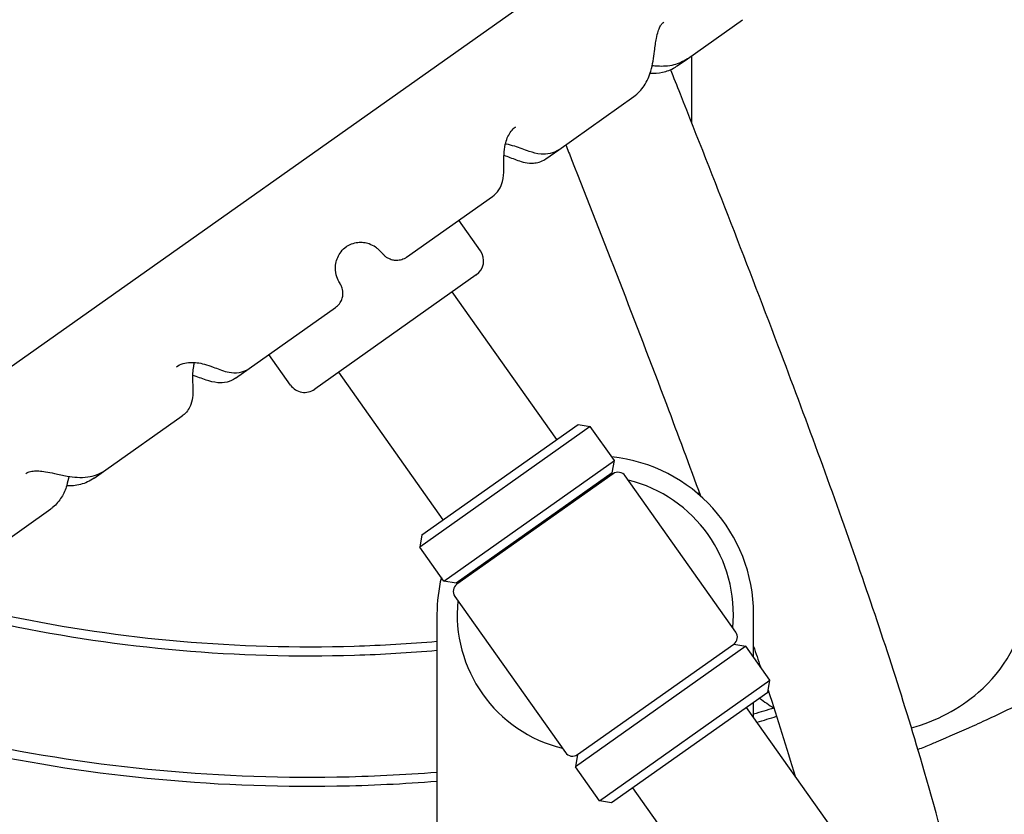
# Model space of a CAD drawing. Header units: inches. Extents: x 36 to 1719, y -84 to 1122.
# Tile 397 of 558: x 1433.52 to 1440.6, y 251.78 to 257.5. Entities that reach past the tile are written whole.
import ezdxf

# ---------------------------------------------------------------- set-up
doc = ezdxf.new("R2010")
doc.units = ezdxf.units.IN
doc.header["$LTSCALE"] = 48
doc.header["$MEASUREMENT"] = 0
doc.layers.add('Visible (ANSI)', color=7, linetype='Continuous', lineweight=30)

msp = doc.modelspace()

# ---------------------------------------------------------------- linework, layer by layer
at = {"layer": 'Visible (ANSI)'}
for p, q in [((1431.84626, 253.86169), (1438.98886, 258.91599)), ((1438.31933, 257.21716), (1438.71544, 257.49747)), ((1438.24613, 257.16537), (1438.31933, 257.21716)), ((1438.34912, 257.23825), (1438.34912, 257.18535)), ((1438.34912, 257.18535), (1438.34912, 256.76017)), ((1437.39476, 256.56292), (1437.9337, 256.94428)), ((1437.3014, 256.49685), (1437.39476, 256.56292)), ((1436.30139, 255.78922), (1436.91814, 256.22565)), ((1436.83254, 255.83651), (1436.67762, 256.05545)), ((1436.80271, 255.66227), (1435.64194, 254.84087)), ((1437.3814, 254.4792), (1436.63047, 255.54039)), ((1435.17109, 254.98938), (1435.79127, 255.42824)), ((1435.4677, 254.87071), (1435.31277, 255.08964)), ((1435.07224, 254.91944), (1435.17109, 254.98938)), ((1436.5651, 253.90157), (1435.81418, 254.96275)), ((1434.14018, 254.25989), (1434.68899, 254.64824)), ((1437.62157, 254.57259), (1436.39713, 253.70614)), ((1436.41204, 253.79326), (1437.53445, 254.58751)), ((1437.53445, 254.58751), (1437.62157, 254.57259)), ((1437.79486, 254.3277), (1437.62157, 254.57259)), ((1436.57042, 253.46125), (1437.79486, 254.3277)), ((1437.77994, 254.24058), (1437.79486, 254.3277)), ((1434.05669, 254.2008), (1434.14018, 254.25989)), ((1437.77994, 254.24058), (1436.65754, 253.44634)), ((1437.78572, 254.23242), (1436.66331, 253.43817)), ((1438.66709, 253.09509), (1437.87284, 254.2175)), ((1437.63267, 254.12411), (1437.62689, 254.13228)), ((1438.40278, 254.10312), (1438.4038, 254.08174)), ((1433.33302, 253.68872), (1433.74425, 253.97972)), ((1436.41204, 253.79326), (1436.39713, 253.70614)), ((1436.57042, 253.46125), (1436.39713, 253.70614)), ((1436.81637, 253.54648), (1436.81059, 253.55464)), ((1436.65754, 253.44634), (1436.57042, 253.46125)), ((1436.6484, 253.35105), (1437.44264, 252.22864)), ((1436.52024, 253.22307), (1436.52024, 251.69229)), ((1438.79524, 252.91399), (1438.79524, 253.22307)), ((1438.73929, 252.99306), (1437.51485, 252.12661)), ((1437.52976, 252.21373), (1438.65217, 253.00797)), ((1438.65217, 253.00797), (1438.73929, 252.99306)), ((1438.91258, 252.74817), (1438.73929, 252.99306)), ((1437.68814, 251.88172), (1438.91258, 252.74817)), ((1438.89767, 252.66105), (1438.91258, 252.74817)), ((1438.89767, 252.66105), (1437.77526, 251.8668)), ((1438.79524, 252.48119), (1438.79524, 252.58857)), ((1439.42333, 251.59359), (1438.74461, 252.55274)), ((1437.52976, 252.21373), (1437.51485, 252.12661)), ((1437.68814, 251.88172), (1437.51485, 252.12661)), ((1438.60703, 251.01596), (1437.92831, 251.97511)), ((1437.77526, 251.8668), (1437.68814, 251.88172))]:
    msp.add_line(p, q, dxfattribs=at)
for centre, radius, start, end in [((1435.59912, 257.98639), 14.5, 341.178513, 78.059456), ((1435.59912, 257.98639), 12.75, 304.209033, 76.391039), ((1436.73051, 255.7643), 0.125, 305.284259, 35.284259), ((1435.56973, 254.94291), 0.125, 215.284259, 305.284259), ((1437.65774, 253.22307), 1.1375, 0, 84.034652), ((1437.65774, 253.22307), 0.9925, 84.367988, 85.257404), ((1437.82182, 254.1814), 0.0625, 35.284259, 125.284259), ((1437.65774, 253.22307), 0.9925, 354.367988, 76.20053), ((1437.65774, 253.22307), 1.1375, 166.533866, 180), ((1436.69942, 253.38715), 0.0625, 125.284259, 215.284259), ((1437.65774, 253.22307), 0.9925, 165.311115, 166.20053), ((1437.65774, 253.22307), 0.9925, 174.367988, 256.20053), ((1439.76172, 253.42149), 1, 310.571241, 352.034452), ((1438.61607, 253.05899), 0.0625, 305.284259, 35.284259), ((1439.59912, 253.61139), 1.25, 285.325033, 310.571241), ((1439.59912, 253.61139), 1.25, 232.529525, 238.264999), ((1437.49366, 252.26475), 0.0625, 215.284259, 305.284259)]:
    msp.add_arc(centre, radius, start, end, dxfattribs=at)
for points, knots in [([(1437.55589, 266.39548), (1437.74476, 266.36461), (1437.93335, 266.3291), (1438.12114, 266.28893), (1438.1326, 266.28648), (1438.14405, 266.28401), (1438.15551, 266.28152), (1438.26195, 266.25842), (1438.36812, 266.23382), (1438.47392, 266.20772), (1438.48675, 266.20456), (1438.49957, 266.20137), (1438.51239, 266.19816), (1438.73267, 266.14302), (1438.95132, 266.08137), (1439.16747, 266.0133), (1439.18289, 266.00844), (1439.1983, 266.00355), (1439.21369, 265.99863), (1439.30015, 265.97099), (1439.3862, 265.94231), (1439.47179, 265.91262), (1439.48355, 265.90854), (1439.4953, 265.90443), (1439.50706, 265.90031), (1439.52376, 265.89445), (1439.54045, 265.88855), (1439.55714, 265.88261), (1439.76368, 265.80904), (1439.969, 265.72891), (1440.17203, 265.64224), (1440.19043, 265.63438), (1440.20882, 265.62647), (1440.22718, 265.61851), (1440.31735, 265.5794), (1440.40703, 265.53901), (1440.49611, 265.49735), (1440.51504, 265.4885), (1440.53394, 265.47959), (1440.55282, 265.47062), (1440.5977, 265.4493), (1440.64243, 265.42765), (1440.68699, 265.40568), (1440.83437, 265.333), (1440.97988, 265.25682), (1441.12303, 265.17727), (1441.14302, 265.16616), (1441.16297, 265.15499), (1441.18287, 265.14375), (1441.21141, 265.12762), (1441.23986, 265.11137), (1441.26821, 265.09498), (1441.30547, 265.07343), (1441.34265, 265.05161), (1441.37973, 265.0295), (1441.39473, 265.02056), (1441.40971, 265.01157), (1441.42468, 265.00253), (1441.44527, 264.99011), (1441.46582, 264.9776), (1441.48633, 264.965), (1441.67161, 264.85126), (1441.85413, 264.73048), (1442.03235, 264.603), (1442.0524, 264.58865), (1442.0724, 264.57422), (1442.09235, 264.55971), (1442.17407, 264.50024), (1442.25484, 264.43936), (1442.33451, 264.37712), (1442.3538, 264.36206), (1442.37302, 264.34692), (1442.39217, 264.3317), (1442.53529, 264.21797), (1442.67476, 264.09979), (1442.80949, 263.9779), (1442.84056, 263.94979), (1442.8715, 263.92138), (1442.90228, 263.89267), (1442.90399, 263.89107), (1442.90571, 263.88947), (1442.90743, 263.88787), (1442.92366, 263.8727), (1442.93985, 263.85746), (1442.95599, 263.84213), (1443.02789, 263.77387), (1443.09888, 263.70399), (1443.16874, 263.6326), (1443.18545, 263.61552), (1443.20211, 263.59835), (1443.2187, 263.58109), (1443.33097, 263.46428), (1443.44015, 263.34355), (1443.54543, 263.21937), (1443.55932, 263.20298), (1443.57314, 263.18654), (1443.58689, 263.17004), (1443.61282, 263.13893), (1443.63849, 263.10762), (1443.66391, 263.07611), (1443.67681, 263.06012), (1443.68964, 263.04408), (1443.7024, 263.02799), (1443.76636, 262.94735), (1443.82862, 262.86545), (1443.88902, 262.78243), (1443.9001, 262.76721), (1443.91111, 262.75195), (1443.92205, 262.73666), (1443.94679, 262.7021), (1443.97121, 262.66735), (1443.99529, 262.63243), (1444.0056, 262.61748), (1444.01585, 262.60249), (1444.02604, 262.58748), (1444.02901, 262.58309), (1444.03198, 262.57871), (1444.03495, 262.57432), (1444.08997, 262.49283), (1444.14362, 262.40977), (1444.19571, 262.32522), (1444.20448, 262.31098), (1444.21321, 262.2967), (1444.2219, 262.28237), (1444.24507, 262.24416), (1444.26791, 262.20565), (1444.29042, 262.16685), (1444.29819, 262.15346), (1444.30592, 262.14003), (1444.31361, 262.12658), (1444.36707, 262.03298), (1444.4186, 261.93766), (1444.46788, 261.84101), (1444.47333, 261.83031), (1444.47876, 261.8196), (1444.48415, 261.80887), (1444.50659, 261.76427), (1444.52853, 261.71942), (1444.54997, 261.67432), (1444.55428, 261.66526), (1444.55857, 261.65619), (1444.56284, 261.6471), (1444.61137, 261.54381), (1444.65724, 261.43928), (1444.70029, 261.33374), (1444.70262, 261.32805), (1444.70493, 261.32235), (1444.70724, 261.31664), (1444.72823, 261.26477), (1444.74854, 261.21265), (1444.76815, 261.16032), (1444.76968, 261.15625), (1444.7712, 261.15218), (1444.77272, 261.1481), (1444.8075, 261.05474), (1444.84007, 260.96071), (1444.87035, 260.86617), (1444.87633, 260.84752), (1444.88222, 260.82882), (1444.88803, 260.81008), (1444.88841, 260.80886), (1444.88879, 260.80763), (1444.88917, 260.8064), (1444.9069, 260.74913), (1444.92386, 260.69144), (1444.94001, 260.63346), (1444.94008, 260.63318), (1444.94016, 260.6329), (1444.94024, 260.63262), (1444.97226, 260.51757), (1445.00109, 260.40127), (1445.02657, 260.284), (1445.02745, 260.27996), (1445.02832, 260.27592), (1445.02919, 260.27187), (1445.04092, 260.21736), (1445.05193, 260.16263), (1445.06219, 260.10772), (1445.06336, 260.1015), (1445.06451, 260.09528), (1445.06565, 260.08906), (1445.08614, 259.9776), (1445.10358, 259.8654), (1445.11789, 259.75269), (1445.11929, 259.74172), (1445.12065, 259.73074), (1445.12198, 259.71977), (1445.12788, 259.67127), (1445.13318, 259.62274), (1445.1379, 259.5742), (1445.13919, 259.56086), (1445.14045, 259.54752), (1445.14165, 259.53418), (1445.15126, 259.42808), (1445.15806, 259.32196), (1445.16207, 259.216), (1445.16274, 259.19833), (1445.16333, 259.18066), (1445.16385, 259.16299), (1445.16507, 259.12081), (1445.16586, 259.07866), (1445.16621, 259.03656), (1445.16637, 259.01674), (1445.16644, 258.99692), (1445.16641, 258.97712), (1445.16639, 258.96744), (1445.16636, 258.95777), (1445.1663, 258.94809), (1445.16573, 258.85811), (1445.16316, 258.76794), (1445.15856, 258.6777), (1445.15734, 258.65368), (1445.15597, 258.62967), (1445.15446, 258.60564), (1445.15222, 258.56995), (1445.14966, 258.53425), (1445.14678, 258.49856), (1445.14468, 258.47248), (1445.14241, 258.44641), (1445.13997, 258.42034), (1445.13126, 258.32722), (1445.12037, 258.2341), (1445.10741, 258.14157), (1445.10321, 258.11165), (1445.0988, 258.08178), (1445.09417, 258.05197), (1445.08961, 258.02259), (1445.08484, 257.99326), (1445.07986, 257.964), (1445.07451, 257.93257), (1445.06892, 257.90121), (1445.0631, 257.86993), (1445.04695, 257.78314), (1445.02897, 257.69692), (1445.00923, 257.61135), (1445.00147, 257.57773), (1444.99345, 257.54421), (1444.98515, 257.51079), (1444.98326, 257.50317), (1444.98136, 257.49555), (1444.97944, 257.48794), (1444.97511, 257.47077), (1444.97071, 257.45364), (1444.96624, 257.43654), (1444.95727, 257.4022), (1444.94802, 257.36799), (1444.93849, 257.33389), (1444.91671, 257.25595), (1444.89349, 257.17866), (1444.8689, 257.10209), (1444.86068, 257.07649), (1444.85231, 257.05098), (1444.84378, 257.02555), (1444.84054, 257.01588), (1444.83728, 257.00621), (1444.83399, 256.99655), (1444.82784, 256.97851), (1444.82162, 256.96049), (1444.81531, 256.94249), (1444.80282, 256.90685), (1444.79, 256.87129), (1444.77686, 256.83582), (1444.75097, 256.76593), (1444.72383, 256.6964), (1444.69549, 256.62731), (1444.68069, 256.59121), (1444.66555, 256.55523), (1444.65009, 256.51938), (1444.64325, 256.50352), (1444.63635, 256.48769), (1444.62938, 256.47187), (1444.61343, 256.43567), (1444.59715, 256.3996), (1444.58054, 256.36367), (1444.5721, 256.3454), (1444.56357, 256.32717), (1444.55496, 256.30898), (1444.53224, 256.26097), (1444.50894, 256.21321), (1444.48507, 256.16574), (1444.46681, 256.12942), (1444.44822, 256.09326), (1444.42932, 256.05728), (1444.42192, 256.04321), (1444.41448, 256.02918), (1444.407, 256.01517), (1444.38757, 255.97883), (1444.36784, 255.9427), (1444.34781, 255.9068), (1444.32536, 255.86656), (1444.30254, 255.82661), (1444.27936, 255.78695), (1444.26615, 255.76433), (1444.25281, 255.74181), (1444.23937, 255.71939), (1444.2178, 255.68342), (1444.19594, 255.6477), (1444.1738, 255.61223), (1444.16588, 255.59955), (1444.15793, 255.5869), (1444.14994, 255.57429), (1444.12736, 255.53862), (1444.1045, 255.50322), (1444.08136, 255.46808), (1444.0449, 255.4127), (1444.00777, 255.35798), (1443.97001, 255.30394), (1443.93406, 255.25248), (1443.89741, 255.20144), (1443.86008, 255.15084), (1443.83485, 255.11666), (1443.80932, 255.08267), (1443.78349, 255.04889), (1443.73969, 254.99162), (1443.69502, 254.93495), (1443.64954, 254.87891), (1443.6232, 254.84647), (1443.5966, 254.81423), (1443.56972, 254.78222), (1443.52222, 254.72563), (1443.47389, 254.66972), (1443.42479, 254.61452), (1443.34818, 254.52841), (1443.26968, 254.44402), (1443.18951, 254.36149), (1443.16212, 254.33329), (1443.13454, 254.30532), (1443.10678, 254.27756), (1443.05225, 254.22304), (1442.99701, 254.16937), (1442.94112, 254.11657), (1442.92442, 254.10079), (1442.90766, 254.08509), (1442.89084, 254.06947), (1442.87928, 254.05873), (1442.8677, 254.04802), (1442.85609, 254.03736), (1442.81926, 254.00353), (1442.78216, 253.97007), (1442.74483, 253.93699), (1442.72422, 253.91872), (1442.70353, 253.90057), (1442.68277, 253.88254), (1442.60001, 253.81063), (1442.5157, 253.74021), (1442.43009, 253.67139), (1442.39913, 253.64651), (1442.368, 253.62183), (1442.3367, 253.59737), (1442.28162, 253.55432), (1442.22601, 253.51191), (1442.16991, 253.47016), (1442.13859, 253.44685), (1442.10712, 253.42374), (1442.0755, 253.40084), (1442.07403, 253.39978), (1442.07256, 253.39871), (1442.07109, 253.39765), (1441.92508, 253.29204), (1441.77592, 253.19081), (1441.62419, 253.09404), (1441.59445, 253.07508), (1441.56461, 253.05628), (1441.53467, 253.03765), (1441.47003, 252.99744), (1441.40496, 252.95803), (1441.33948, 252.91943), (1441.31151, 252.90293), (1441.28346, 252.88658), (1441.25534, 252.87038), (1441.20729, 252.84269), (1441.15903, 252.81544), (1441.11059, 252.78861), (1441.10863, 252.78752), (1441.10667, 252.78644), (1441.10471, 252.78535), (1440.98733, 252.72046), (1440.86853, 252.65789), (1440.74847, 252.59768), (1440.72344, 252.58513), (1440.69835, 252.57268), (1440.67321, 252.56033), (1440.59695, 252.52287), (1440.52019, 252.48635), (1440.44298, 252.45077), (1440.4192, 252.43981), (1440.39537, 252.42894), (1440.3715, 252.41816), (1440.28386, 252.37857), (1440.19566, 252.34019), (1440.10697, 252.30303), (1440.09402, 252.2976), (1440.08107, 252.2922), (1440.0681, 252.28683), (1440.03765, 252.27421), (1440.00714, 252.26173), (1439.97657, 252.2494)], [0, 0, 0, 0, 0.01079038, 0.01079038, 0.01079038, 0.01144877, 0.01144877, 0.01144877, 0.01756808, 0.01756808, 0.01756808, 0.01830987, 0.01830987, 0.01830987, 0.03106085, 0.03106085, 0.03106085, 0.03197045, 0.03197045, 0.03197045, 0.03707926, 0.03707926, 0.03707926, 0.03778127, 0.03778127, 0.03778127, 0.03877888, 0.03877888, 0.03877888, 0.05112737, 0.05112737, 0.05112737, 0.05224684, 0.05224684, 0.05224684, 0.05774286, 0.05774286, 0.05774286, 0.05891065, 0.05891065, 0.05891065, 0.06168798, 0.06168798, 0.06168798, 0.07087448, 0.07087448, 0.07087448, 0.07215735, 0.07215735, 0.07215735, 0.07399765, 0.07399765, 0.07399765, 0.07641645, 0.07641645, 0.07641645, 0.07739504, 0.07739504, 0.07739504, 0.07874059, 0.07874059, 0.07874059, 0.09089101, 0.09089101, 0.09089101, 0.09225833, 0.09225833, 0.09225833, 0.09786091, 0.09786091, 0.09786091, 0.09921692, 0.09921692, 0.09921692, 0.10934859, 0.10934859, 0.10934859, 0.1116853, 0.1116853, 0.1116853, 0.11181565, 0.11181565, 0.11181565, 0.11304859, 0.11304859, 0.11304859, 0.11854059, 0.11854059, 0.11854059, 0.11985492, 0.11985492, 0.11985492, 0.12875114, 0.12875114, 0.12875114, 0.12992488, 0.12992488, 0.12992488, 0.13213725, 0.13213725, 0.13213725, 0.13325962, 0.13325962, 0.13325962, 0.13888546, 0.13888546, 0.13888546, 0.13991699, 0.13991699, 0.13991699, 0.14224804, 0.14224804, 0.14224804, 0.14324629, 0.14324629, 0.14324629, 0.1435377, 0.1435377, 0.1435377, 0.14894829, 0.14894829, 0.14894829, 0.14985972, 0.14985972, 0.14985972, 0.15229084, 0.15229084, 0.15229084, 0.15312986, 0.15312986, 0.15312986, 0.15896487, 0.15896487, 0.15896487, 0.15961073, 0.15961073, 0.15961073, 0.16229549, 0.16229549, 0.16229549, 0.16283511, 0.16283511, 0.16283511, 0.16897225, 0.16897225, 0.16897225, 0.16930348, 0.16930348, 0.16930348, 0.17231707, 0.17231707, 0.17231707, 0.1725517, 0.1725517, 0.1725517, 0.17792504, 0.17792504, 0.17792504, 0.178985, 0.178985, 0.178985, 0.17905439, 0.17905439, 0.17905439, 0.18229283, 0.18229283, 0.18229283, 0.18230853, 0.18230853, 0.18230853, 0.18873502, 0.18873502, 0.18873502, 0.18895648, 0.18895648, 0.18895648, 0.19194243, 0.19194243, 0.19194243, 0.1922804, 0.1922804, 0.1922804, 0.19833675, 0.19833675, 0.19833675, 0.19892617, 0.19892617, 0.19892617, 0.20153116, 0.20153116, 0.20153116, 0.20224716, 0.20224716, 0.20224716, 0.20794059, 0.20794059, 0.20794059, 0.20889037, 0.20889037, 0.20889037, 0.21115826, 0.21115826, 0.21115826, 0.21222596, 0.21222596, 0.21222596, 0.21274784, 0.21274784, 0.21274784, 0.21760256, 0.21760256, 0.21760256, 0.21889455, 0.21889455, 0.21889455, 0.22081427, 0.22081427, 0.22081427, 0.22221665, 0.22221665, 0.22221665, 0.22722592, 0.22722592, 0.22722592, 0.2288459, 0.2288459, 0.2288459, 0.2304425, 0.2304425, 0.2304425, 0.23215683, 0.23215683, 0.23215683, 0.23691219, 0.23691219, 0.23691219, 0.23878083, 0.23878083, 0.23878083, 0.23920716, 0.23920716, 0.23920716, 0.24016832, 0.24016832, 0.24016832, 0.24209777, 0.24209777, 0.24209777, 0.24650932, 0.24650932, 0.24650932, 0.24798402, 0.24798402, 0.24798402, 0.24854499, 0.24854499, 0.24854499, 0.24959243, 0.24959243, 0.24959243, 0.25166721, 0.25166721, 0.25166721, 0.25575648, 0.25575648, 0.25575648, 0.25789262, 0.25789262, 0.25789262, 0.25883761, 0.25883761, 0.25883761, 0.2610015, 0.2610015, 0.2610015, 0.26210154, 0.26210154, 0.26210154, 0.26500469, 0.26500469, 0.26500469, 0.26722569, 0.26722569, 0.26722569, 0.26809375, 0.26809375, 0.26809375, 0.27034676, 0.27034676, 0.27034676, 0.27287219, 0.27287219, 0.27287219, 0.27431215, 0.27431215, 0.27431215, 0.27662186, 0.27662186, 0.27662186, 0.27744767, 0.27744767, 0.27744767, 0.27978229, 0.27978229, 0.27978229, 0.28346173, 0.28346173, 0.28346173, 0.28696535, 0.28696535, 0.28696535, 0.28933264, 0.28933264, 0.28933264, 0.29334652, 0.29334652, 0.29334652, 0.29567039, 0.29567039, 0.29567039, 0.29977824, 0.29977824, 0.29977824, 0.30618691, 0.30618691, 0.30618691, 0.30837588, 0.30837588, 0.30837588, 0.31267455, 0.31267455, 0.31267455, 0.31395918, 0.31395918, 0.31395918, 0.31484219, 0.31484219, 0.31484219, 0.31764331, 0.31764331, 0.31764331, 0.31919023, 0.31919023, 0.31919023, 0.32535777, 0.32535777, 0.32535777, 0.32758773, 0.32758773, 0.32758773, 0.33151198, 0.33151198, 0.33151198, 0.33370286, 0.33370286, 0.33370286, 0.33380468, 0.33380468, 0.33380468, 0.34391678, 0.34391678, 0.34391678, 0.34589904, 0.34589904, 0.34589904, 0.35017903, 0.35017903, 0.35017903, 0.35200789, 0.35200789, 0.35200789, 0.35513353, 0.35513353, 0.35513353, 0.35526006, 0.35526006, 0.35526006, 0.36283109, 0.36283109, 0.36283109, 0.36440943, 0.36440943, 0.36440943, 0.36919787, 0.36919787, 0.36919787, 0.37067312, 0.37067312, 0.37067312, 0.37608944, 0.37608944, 0.37608944, 0.37687987, 0.37687987, 0.37687987, 0.37873666, 0.37873666, 0.37873666, 0.37873666]), ([(1436.50585, 251.45277), (1436.50022, 251.45235), (1436.4946, 251.45194), (1436.48897, 251.45153), (1436.48392, 251.45116), (1436.47887, 251.45079), (1436.47382, 251.45043), (1436.24996, 251.43436), (1436.02574, 251.42448), (1435.80173, 251.42077), (1435.8007, 251.42076), (1435.79967, 251.42074), (1435.79864, 251.42072), (1435.7122, 251.41931), (1435.62579, 251.41882), (1435.53942, 251.41924), (1435.51287, 251.41937), (1435.48631, 251.41959), (1435.45975, 251.41989), (1435.45902, 251.4199), (1435.45829, 251.41991), (1435.45756, 251.41991), (1435.22827, 251.42257), (1434.99853, 251.43168), (1434.76915, 251.4473), (1434.76468, 251.44761), (1434.7602, 251.44791), (1434.75572, 251.44822), (1434.64316, 251.45602), (1434.53069, 251.46537), (1434.41841, 251.47629), (1434.41192, 251.47693), (1434.40544, 251.47756), (1434.39896, 251.4782), (1434.17229, 251.50062), (1433.94644, 251.52942), (1433.72199, 251.56456), (1433.71149, 251.5662), (1433.70099, 251.56786), (1433.69049, 251.56953), (1433.65662, 251.57492), (1433.62278, 251.58046), (1433.58898, 251.58615), (1433.51814, 251.59806), (1433.44733, 251.61063), (1433.37659, 251.62385), (1433.36428, 251.62615), (1433.35197, 251.62847), (1433.33967, 251.63081), (1433.12365, 251.6719), (1432.90833, 251.71911), (1432.69454, 251.77245), (1432.67873, 251.77639), (1432.66293, 251.78037), (1432.64713, 251.78438), (1432.57983, 251.80148), (1432.51268, 251.81918), (1432.44571, 251.83749), (1432.41669, 251.84543), (1432.3877, 251.85348), (1432.35875, 251.86164), (1432.34125, 251.86657), (1432.32377, 251.87155), (1432.3063, 251.87656), (1432.10216, 251.93518), (1431.89995, 251.99945), (1431.70028, 252.06929), (1431.69653, 252.0706), (1431.69278, 252.07191), (1431.68903, 252.07323), (1431.67193, 252.07923), (1431.65483, 252.08528), (1431.63775, 252.09137), (1431.55091, 252.12234), (1431.4643, 252.15445), (1431.37802, 252.18771), (1431.35563, 252.19635), (1431.33326, 252.20506), (1431.31091, 252.21385), (1431.25047, 252.23761), (1431.1902, 252.26194), (1431.13014, 252.28683), (1431.11787, 252.29192), (1431.10561, 252.29702), (1431.09336, 252.30215), (1430.96799, 252.35466), (1430.84354, 252.40961), (1430.72026, 252.46698), (1430.69537, 252.47856), (1430.67053, 252.49024), (1430.64574, 252.50201), (1430.55901, 252.54321), (1430.4729, 252.58561), (1430.38749, 252.62918), (1430.36145, 252.64247), (1430.33547, 252.65586), (1430.30956, 252.66937), (1430.237, 252.70718), (1430.16497, 252.74585), (1430.09353, 252.78535), (1430.04664, 252.81128), (1430, 252.83757), (1429.95362, 252.86421), (1429.88454, 252.9039), (1429.81579, 252.94452), (1429.74743, 252.98608), (1429.71907, 253.00332), (1429.69078, 253.02072), (1429.66256, 253.03828), (1429.58767, 253.08489), (1429.5133, 253.13261), (1429.43955, 253.18144), (1429.41056, 253.20064), (1429.38166, 253.22), (1429.35286, 253.23954), (1429.27455, 253.29266), (1429.19697, 253.34704), (1429.12026, 253.40264), (1429.02948, 253.46843), (1428.9399, 253.53593), (1428.8517, 253.60508), (1428.8223, 253.62812), (1428.79306, 253.65135), (1428.76397, 253.67475), (1428.6997, 253.72648), (1428.63621, 253.77907), (1428.57362, 253.83248), (1428.54419, 253.85758), (1428.51495, 253.88287), (1428.48592, 253.90833), (1428.47506, 253.91786), (1428.46422, 253.92741), (1428.45341, 253.93699), (1428.44987, 253.94013), (1428.44632, 253.94327), (1428.44279, 253.94642), (1428.39839, 253.98589), (1428.3543, 254.02594), (1428.31055, 254.06654), (1428.22274, 254.14804), (1428.13633, 254.23178), (1428.05164, 254.31765), (1428.02275, 254.34694), (1427.99406, 254.37648), (1427.96558, 254.40626), (1427.91211, 254.46218), (1427.85939, 254.51894), (1427.80749, 254.57651), (1427.7961, 254.58914), (1427.78476, 254.60181), (1427.77346, 254.61452), (1427.75704, 254.63297), (1427.74071, 254.6515), (1427.72447, 254.67011), (1427.63341, 254.77446), (1427.5451, 254.88132), (1427.45995, 254.99041), (1427.43406, 255.02356), (1427.40847, 255.05692), (1427.38318, 255.09048), (1427.37135, 255.10618), (1427.35958, 255.12192), (1427.34788, 255.1377), (1427.32276, 255.17159), (1427.29794, 255.20568), (1427.27344, 255.23996), (1427.24913, 255.27397), (1427.22513, 255.30817), (1427.20145, 255.34254), (1427.1794, 255.37454), (1427.15755, 255.40679), (1427.13592, 255.4393), (1427.11244, 255.4746), (1427.08921, 255.51019), (1427.06626, 255.54607), (1427.05595, 255.56217), (1427.0457, 255.57834), (1427.03551, 255.59456), (1427.01305, 255.63029), (1426.99086, 255.66632), (1426.96898, 255.70258), (1426.95217, 255.73044), (1426.93554, 255.75843), (1426.9191, 255.78657), (1426.89448, 255.82869), (1426.87028, 255.87111), (1426.84651, 255.91382), (1426.82654, 255.94973), (1426.80687, 255.98584), (1426.78752, 256.02214), (1426.7778, 256.04039), (1426.76815, 256.05868), (1426.75859, 256.07703), (1426.73991, 256.11285), (1426.72155, 256.14886), (1426.7035, 256.18504), (1426.68301, 256.22614), (1426.66293, 256.26746), (1426.64328, 256.30898), (1426.62751, 256.3423), (1426.61202, 256.37575), (1426.59681, 256.40932), (1426.58066, 256.44496), (1426.56483, 256.48074), (1426.54933, 256.51665), (1426.54046, 256.5372), (1426.53169, 256.55778), (1426.52304, 256.57841), (1426.50815, 256.61388), (1426.49358, 256.64948), (1426.47933, 256.68519), (1426.44806, 256.76355), (1426.41835, 256.84244), (1426.39024, 256.92177), (1426.37781, 256.95683), (1426.3657, 256.99197), (1426.35391, 257.02719), (1426.35203, 257.03281), (1426.35015, 257.03843), (1426.34829, 257.04405), (1426.34261, 257.06117), (1426.33699, 257.07834), (1426.33144, 257.09556), (1426.32023, 257.13034), (1426.30929, 257.1653), (1426.29863, 257.20045), (1426.27362, 257.28288), (1426.25015, 257.36633), (1426.22833, 257.45066), (1426.22512, 257.46307), (1426.22194, 257.47549), (1426.2188, 257.48794), (1426.21352, 257.50887), (1426.20835, 257.52987), (1426.20327, 257.55091), (1426.19678, 257.57782), (1426.19046, 257.60483), (1426.18431, 257.63188), (1426.17706, 257.6638), (1426.17006, 257.6958), (1426.16331, 257.72787), (1426.13168, 257.87814), (1426.10557, 258.02996), (1426.08523, 258.18258), (1426.08161, 258.20973), (1426.07817, 258.2369), (1426.07492, 258.26409), (1426.04858, 258.4843), (1426.0343, 258.70589), (1426.03212, 258.9266), (1426.03192, 258.94654), (1426.03182, 258.96647), (1426.03182, 258.98639)], [0.44592512, 0.44592512, 0.44592512, 0.44592512, 0.44624305, 0.44624305, 0.44624305, 0.44652836, 0.44652836, 0.44652836, 0.45917487, 0.45917487, 0.45917487, 0.45923303, 0.45923303, 0.45923303, 0.46411314, 0.46411314, 0.46411314, 0.46561321, 0.46561321, 0.46561321, 0.4656545, 0.4656545, 0.4656545, 0.47860252, 0.47860252, 0.47860252, 0.47885529, 0.47885529, 0.47885529, 0.48520997, 0.48520997, 0.48520997, 0.48557678, 0.48557678, 0.48557678, 0.49840856, 0.49840856, 0.49840856, 0.49900895, 0.49900895, 0.49900895, 0.50094645, 0.50094645, 0.50094645, 0.50500758, 0.50500758, 0.50500758, 0.5057142, 0.5057142, 0.5057142, 0.5181201, 0.5181201, 0.5181201, 0.51903767, 0.51903767, 0.51903767, 0.52294765, 0.52294765, 0.52294765, 0.52464227, 0.52464227, 0.52464227, 0.52566643, 0.52566643, 0.52566643, 0.53763393, 0.53763393, 0.53763393, 0.53785865, 0.53785865, 0.53785865, 0.53888419, 0.53888419, 0.53888419, 0.54409695, 0.54409695, 0.54409695, 0.54545002, 0.54545002, 0.54545002, 0.54910892, 0.54910892, 0.54910892, 0.54985628, 0.54985628, 0.54985628, 0.55750363, 0.55750363, 0.55750363, 0.55904744, 0.55904744, 0.55904744, 0.56444859, 0.56444859, 0.56444859, 0.56609544, 0.56609544, 0.56609544, 0.57070762, 0.57070762, 0.57070762, 0.57373501, 0.57373501, 0.57373501, 0.57824481, 0.57824481, 0.57824481, 0.580116, 0.580116, 0.580116, 0.58508171, 0.58508171, 0.58508171, 0.58703376, 0.58703376, 0.58703376, 0.59234267, 0.59234267, 0.59234267, 0.59862474, 0.59862474, 0.59862474, 0.60071839, 0.60071839, 0.60071839, 0.60534489, 0.60534489, 0.60534489, 0.6075201, 0.6075201, 0.6075201, 0.60833423, 0.60833423, 0.60833423, 0.60860114, 0.60860114, 0.60860114, 0.61195112, 0.61195112, 0.61195112, 0.61867522, 0.61867522, 0.61867522, 0.62096918, 0.62096918, 0.62096918, 0.62527587, 0.62527587, 0.62527587, 0.62622063, 0.62622063, 0.62622063, 0.62759251, 0.62759251, 0.62759251, 0.63528419, 0.63528419, 0.63528419, 0.63762193, 0.63762193, 0.63762193, 0.63871554, 0.63871554, 0.63871554, 0.64106402, 0.64106402, 0.64106402, 0.64339464, 0.64339464, 0.64339464, 0.64556468, 0.64556468, 0.64556468, 0.64792095, 0.64792095, 0.64792095, 0.64897857, 0.64897857, 0.64897857, 0.65130863, 0.65130863, 0.65130863, 0.65309875, 0.65309875, 0.65309875, 0.65577883, 0.65577883, 0.65577883, 0.65803178, 0.65803178, 0.65803178, 0.6591642, 0.6591642, 0.6591642, 0.66137601, 0.66137601, 0.66137601, 0.66388838, 0.66388838, 0.66388838, 0.66590428, 0.66590428, 0.66590428, 0.66804425, 0.66804425, 0.66804425, 0.6692684, 0.6692684, 0.6692684, 0.67137378, 0.67137378, 0.67137378, 0.67599421, 0.67599421, 0.67599421, 0.67803638, 0.67803638, 0.67803638, 0.67836216, 0.67836216, 0.67836216, 0.67935442, 0.67935442, 0.67935442, 0.68135842, 0.68135842, 0.68135842, 0.6860584, 0.6860584, 0.6860584, 0.68674973, 0.68674973, 0.68674973, 0.68791288, 0.68791288, 0.68791288, 0.6894007, 0.6894007, 0.6894007, 0.6911566, 0.6911566, 0.6911566, 0.69938458, 0.69938458, 0.69938458, 0.70084809, 0.70084809, 0.70084809, 0.71269961, 0.71269961, 0.71269961, 0.71377035, 0.71377035, 0.71377035, 0.71377035]), ([(1437.9337, 256.94428), (1437.96349, 256.96537), (1437.98916, 256.99242), (1438.03117, 257.05574), (1438.04593, 257.09169), (1438.07031, 257.17605), (1438.07671, 257.22424), (1438.08726, 257.30364), (1438.09146, 257.33527), (1438.10064, 257.38191), (1438.10489, 257.39884), (1438.11367, 257.42583), (1438.11817, 257.43668), (1438.1274, 257.45472), (1438.1321, 257.46179), (1438.14143, 257.47324), (1438.14598, 257.47732), (1438.15016, 257.48028)], [7.0438395, 7.0438395, 7.0438395, 7.0438395, 7.2827915, 7.2827915, 7.5489996, 7.5489996, 7.9046756, 7.9046756, 8.1633181, 8.1633181, 8.3375848, 8.3375848, 8.491579, 8.491579, 8.6500373, 8.6500373, 8.8222193, 8.8222193, 8.8222193, 8.8222193]), ([(1438.31933, 257.21716), (1438.28953, 257.19608), (1438.25599, 257.18108), (1438.18275, 257.16249), (1438.14336, 257.16041), (1438.09254, 257.16359), (1438.07934, 257.16497), (1438.06619, 257.16677)], [10.60218292, 10.60218292, 10.60218292, 10.60218292, 10.83971715, 10.83971715, 11.1037435, 11.1037435, 11.19746066, 11.19746066, 11.19746066, 11.19746066]), ([(1438.05173, 257.11266), (1438.0809, 257.1115), (1438.11091, 257.11328), (1438.17138, 257.12621), (1438.20172, 257.13773), (1438.235, 257.15779), (1438.24064, 257.16148), (1438.24613, 257.16537)], [4.87393044, 4.87393044, 4.87393044, 4.87393044, 5.08110287, 5.08110287, 5.29306533, 5.29306533, 5.33743846, 5.33743846, 5.33743846, 5.33743846]), ([(1440.44956, 250.14336), (1440.42914, 250.30849), (1440.40344, 250.47279), (1440.37385, 250.63622), (1440.33921, 250.82757), (1440.29919, 251.01773), (1440.18188, 251.5227), (1440.09769, 251.83561), (1439.86654, 252.62706), (1439.71051, 253.10261), (1439.36976, 254.08592), (1439.18348, 254.59316), (1438.75704, 255.72231), (1438.51439, 256.34321), (1438.24575, 257.02151), (1438.22251, 257.0801), (1438.19925, 257.13869)], [12.0182204, 12.0182204, 12.0182204, 12.0182204, 13.2760106, 13.2760106, 13.2760106, 14.7487208, 14.7487208, 17.2084432, 17.2084432, 21.0137403, 21.0137403, 25.126851, 25.126851, 30.2041559, 30.2041559, 30.6843454, 30.6843454, 30.6843454, 30.6843454]), ([(1436.91814, 256.22565), (1436.93677, 256.23883), (1436.95258, 256.25591), (1436.97734, 256.29403), (1436.9852, 256.31482), (1436.99841, 256.36536), (1436.99966, 256.39291), (1437.00105, 256.4565), (1436.99978, 256.49238), (1437.00324, 256.55313), (1437.00609, 256.57723), (1437.01484, 256.6168), (1437.01973, 256.63264), (1437.03162, 256.66149), (1437.03857, 256.67442), (1437.0551, 256.69875), (1437.06502, 256.70986), (1437.07936, 256.72227), (1437.08323, 256.7253), (1437.08718, 256.72809)], [10.5948756, 10.5948756, 10.5948756, 10.5948756, 10.7297081, 10.7297081, 10.8843909, 10.8843909, 11.1415969, 11.1415969, 11.4971823, 11.4971823, 11.7365458, 11.7365458, 11.9171261, 11.9171261, 12.0960724, 12.0960724, 12.3000118, 12.3000118, 12.3728024, 12.3728024, 12.3728024, 12.3728024]), ([(1437.39476, 256.56292), (1437.37614, 256.54974), (1437.35475, 256.5405), (1437.31049, 256.52983), (1437.28819, 256.52933), (1437.2359, 256.53381), (1437.20935, 256.54192), (1437.14835, 256.56245), (1437.11432, 256.57632), (1437.05863, 256.59333), (1437.03804, 256.59845), (1437.01607, 256.60195), (1437.01389, 256.60227), (1437.01171, 256.60258)], [7.0795408, 7.0795408, 7.0795408, 7.0795408, 7.2147153, 7.2147153, 7.3694813, 7.3694813, 7.6257126, 7.6257126, 7.9770388, 7.9770388, 8.1834998, 8.1834998, 8.2065019, 8.2065019, 8.2065019, 8.2065019]), ([(1437.44522, 256.59862), (1437.45916, 256.5634), (1437.47309, 256.52818), (1437.71824, 255.90779), (1437.94672, 255.32162), (1438.25138, 254.51343), (1438.33329, 254.2934), (1438.41387, 254.07294)], [9.5445186, 9.5445186, 9.5445186, 9.5445186, 9.8332257, 9.8332257, 14.629267, 14.629267, 16.4197662, 16.4197662, 16.4197662, 16.4197662]), ([(1437.00152, 256.52298), (1437.01602, 256.51814), (1437.03027, 256.51282), (1437.075, 256.49558), (1437.10373, 256.48314), (1437.15721, 256.46929), (1437.17809, 256.46534), (1437.22847, 256.46602), (1437.25953, 256.47208), (1437.29241, 256.49082), (1437.29698, 256.49373), (1437.3014, 256.49685)], [9.7763179, 9.7763179, 9.7763179, 9.7763179, 9.92633526, 9.92633526, 10.25053592, 10.25053592, 10.42638899, 10.42638899, 10.61040394, 10.61040394, 10.64091456, 10.64091456, 10.64091456, 10.64091456]), ([(1435.79127, 255.42824), (1435.80217, 255.43596), (1435.81169, 255.44547), (1435.827, 255.46582), (1435.83239, 255.47655), (1435.84071, 255.49848), (1435.84253, 255.50884), (1435.8448, 255.53022), (1435.84401, 255.53889), (1435.84188, 255.55646), (1435.84008, 255.56241), (1435.83705, 255.57238), (1435.83574, 255.57571), (1435.83337, 255.58153), (1435.83237, 255.58368), (1435.83018, 255.58831), (1435.82919, 255.5902), (1435.82624, 255.59579), (1435.82486, 255.59816), (1435.81789, 255.61042), (1435.81205, 255.62035), (1435.79933, 255.65185), (1435.79323, 255.6724), (1435.79021, 255.71207), (1435.7908, 255.72859), (1435.79635, 255.75993), (1435.80063, 255.77439), (1435.81295, 255.80281), (1435.82119, 255.81674), (1435.84187, 255.84329), (1435.85478, 255.85576), (1435.86963, 255.86651), (1435.87017, 255.8669), (1435.87072, 255.86729)], [3.6867246, 3.6867246, 3.6867246, 3.6867246, 3.6915312, 3.6915312, 3.6968314, 3.6968314, 3.7038026, 3.7038026, 3.7145827, 3.7145827, 3.7320314, 3.7320314, 3.7519405, 3.7519405, 3.7750839, 3.7750839, 3.8115678, 3.8115678, 3.9003782, 3.9003782, 4.2560578, 4.2560578, 4.6117375, 4.6117375, 4.836966, 4.836966, 5.0299099, 5.0299099, 5.2322761, 5.2322761, 5.4566239, 5.4566239, 5.4651228, 5.4651228, 5.4651228, 5.4651228]), ([(1436.30139, 255.78922), (1436.29049, 255.7815), (1436.27834, 255.77569), (1436.25405, 255.76802), (1436.24214, 255.7665), (1436.21869, 255.76596), (1436.20831, 255.76769), (1436.18739, 255.77267), (1436.17948, 255.77629), (1436.16362, 255.78416), (1436.15861, 255.78783), (1436.15021, 255.794), (1436.14752, 255.79634), (1436.14283, 255.80051), (1436.14113, 255.80216), (1436.1375, 255.80577), (1436.13604, 255.80733), (1436.13177, 255.81196), (1436.13, 255.81404), (1436.1209, 255.82452), (1436.11345, 255.83337), (1436.09458, 255.8501), (1436.08705, 255.85612), (1436.0655, 255.87049), (1436.05003, 255.87867), (1436.01997, 255.88893), (1436.00681, 255.89204), (1435.97943, 255.89537), (1435.96527, 255.89555), (1435.93499, 255.89256), (1435.91856, 255.88873), (1435.88994, 255.87786), (1435.87756, 255.8715), (1435.86603, 255.86386)], [7.2461046, 7.2461046, 7.2461046, 7.2461046, 7.2508817, 7.2508817, 7.2561473, 7.2561473, 7.2630707, 7.2630707, 7.2737725, 7.2737725, 7.2910781, 7.2910781, 7.3108228, 7.3108228, 7.3338313, 7.3338313, 7.3701847, 7.3701847, 7.4588948, 7.4588948, 7.8100606, 7.8100606, 7.9856435, 7.9856435, 8.2388758, 8.2388758, 8.4153502, 8.4153502, 8.5920141, 8.5920141, 8.8016194, 8.8016194, 8.9772926, 8.9772926, 8.9772926, 8.9772926]), ([(1434.6475, 255.0017), (1434.6616, 255.01169), (1434.67805, 255.01975), (1434.71202, 255.0299), (1434.72917, 255.03279), (1434.76305, 255.03436), (1434.77981, 255.03357), (1434.81414, 255.02907), (1434.83173, 255.02535), (1434.8704, 255.01484), (1434.89102, 255.00772), (1434.94429, 254.98801), (1434.97492, 254.97457), (1435.03212, 254.96081), (1435.05374, 254.95718), (1435.10418, 254.95963), (1435.13355, 254.96647), (1435.16379, 254.98444), (1435.16749, 254.98684), (1435.17109, 254.98938)], [5.4661941, 5.4661941, 5.4661941, 5.4661941, 5.7186368, 5.7186368, 5.9293611, 5.9293611, 6.110925, 6.110925, 6.294086, 6.294086, 6.5142936, 6.5142936, 6.8706105, 6.8706105, 7.0487689, 7.0487689, 7.2229596, 7.2229596, 7.2477782, 7.2477782, 7.2477782, 7.2477782]), ([(1434.77541, 255.0334), (1434.77302, 255.02427), (1434.77102, 255.01474), (1434.76684, 254.98903), (1434.76528, 254.97214), (1434.7637, 254.93491), (1434.76398, 254.91453), (1434.76549, 254.86165), (1434.76764, 254.83047), (1434.76305, 254.77579), (1434.75995, 254.75498), (1434.74271, 254.70746), (1434.72675, 254.68012), (1434.69811, 254.65506), (1434.69363, 254.65152), (1434.68899, 254.64824)], [9.5751119, 9.5751119, 9.5751119, 9.5751119, 9.679109, 9.679109, 9.8468374, 9.8468374, 10.0465799, 10.0465799, 10.3696186, 10.3696186, 10.5454715, 10.5454715, 10.7298707, 10.7298707, 10.762156, 10.762156, 10.762156, 10.762156]), ([(1435.07224, 254.91944), (1435.05368, 254.9063), (1435.03239, 254.89709), (1434.98824, 254.88638), (1434.96599, 254.88586), (1434.91391, 254.8902), (1434.88771, 254.89812), (1434.82901, 254.91737), (1434.79735, 254.92975), (1434.7641, 254.9397)], [7.06910694, 7.06910694, 7.06910694, 7.06910694, 7.20384999, 7.20384999, 7.35851936, 7.35851936, 7.6148383, 7.6148383, 7.95304569, 7.95304569, 7.95304569, 7.95304569]), ([(1433.56506, 254.23574), (1433.56962, 254.23897), (1433.57524, 254.24206), (1433.59177, 254.24835), (1433.60387, 254.25128), (1433.63065, 254.2537), (1433.64383, 254.25387), (1433.6734, 254.25214), (1433.6898, 254.25022), (1433.72747, 254.24421), (1433.74907, 254.23984), (1433.80096, 254.22878), (1433.83176, 254.22179), (1433.9103, 254.20813), (1433.95981, 254.20298), (1434.05311, 254.21579), (1434.09596, 254.2305), (1434.13537, 254.25654), (1434.13779, 254.2582), (1434.14018, 254.25989)], [7.1253067, 7.1253067, 7.1253067, 7.1253067, 7.2886475, 7.2886475, 7.5021278, 7.5021278, 7.6604269, 7.6604269, 7.8196735, 7.8196735, 8.002816, 8.002816, 8.2441742, 8.2441742, 8.6017516, 8.6017516, 8.8938897, 8.8938897, 8.9131938, 8.9131938, 8.9131938, 8.9131938]), ([(1433.87469, 254.21439), (1433.87087, 254.19208), (1433.86598, 254.16968), (1433.85056, 254.1189), (1433.83873, 254.09051), (1433.80605, 254.03718), (1433.78509, 254.01241), (1433.7551, 253.9877), (1433.74975, 253.98361), (1433.74425, 253.97972)], [4.70407884, 4.70407884, 4.70407884, 4.70407884, 4.86914042, 4.86914042, 5.08110287, 5.08110287, 5.29306533, 5.29306533, 5.33743846, 5.33743846, 5.33743846, 5.33743846]), ([(1434.05669, 254.2008), (1434.02689, 254.17972), (1433.99284, 254.16452), (1433.92459, 254.14733), (1433.89116, 254.1447), (1433.85864, 254.14552)], [7.04372018, 7.04372018, 7.04372018, 7.04372018, 7.28267032, 7.28267032, 7.51162629, 7.51162629, 7.51162629, 7.51162629]), ([(1432.78701, 253.30448), (1432.99967, 253.24496), (1433.21566, 253.19218), (1434.24365, 252.97684), (1435.08835, 252.90319), (1436.12576, 252.935), (1436.32341, 252.94659), (1436.52022, 252.96364)], [-1.92774305, -1.92774305, -1.92774305, -1.92774305, -1.84316055, -1.84316055, -1.52993878, -1.52993878, -1.45607717, -1.45607717, -1.45607717, -1.45607717]), ([(1436.52022, 253.02637), (1436.32279, 253.00917), (1436.12449, 252.99749), (1435.09133, 252.96581), (1434.25151, 253.03905), (1433.24731, 253.24941), (1433.04977, 253.29712), (1432.855, 253.3505)], [1.45540006, 1.45540006, 1.45540006, 1.45540006, 1.52993878, 1.52993878, 1.84316055, 1.84316055, 1.92092728, 1.92092728, 1.92092728, 1.92092728]), ([(1436.52023, 252.08562), (1436.28076, 252.06648), (1436.04036, 252.05479), (1434.8938, 252.03496), (1433.98502, 252.126), (1432.82297, 252.38541), (1432.53736, 252.46149), (1432.25712, 252.54865)], [4.60637339, 4.60637339, 4.60637339, 4.60637339, 4.68933606, 4.68933606, 5.00169039, 5.00169039, 5.10538788, 5.10538788, 5.10538788, 5.10538788]), ([(1432.18326, 252.50634), (1432.48285, 252.41137), (1432.78864, 252.32904), (1433.97634, 252.06389), (1434.89, 251.97238), (1436.04107, 251.99229), (1436.28111, 252.00391), (1436.52023, 252.02292)], [-5.11217829, -5.11217829, -5.11217829, -5.11217829, -5.00169039, -5.00169039, -4.68933606, -4.68933606, -4.60694449, -4.60694449, -4.60694449, -4.60694449])]:
    msp.add_open_spline(points, degree=3, knots=knots, dxfattribs=at)
for points in [[(1438.79527, 252.99161), (1438.81189, 252.94246), (1438.8284, 252.89328), (1438.84479, 252.84406)], [(1438.90029, 252.67592), (1438.96735, 252.47084), (1439.03224, 252.26513), (1439.09426, 252.05865)], [(1438.94114, 252.5486), (1438.89267, 252.53352), (1438.84403, 252.51877), (1438.79524, 252.50436)], [(1438.81982, 252.44646), (1438.86689, 252.46039), (1438.91381, 252.47464), (1438.96059, 252.48919)]]:
    msp.add_open_spline(points, degree=3, dxfattribs=at)

doc.saveas('drawing.dxf')
